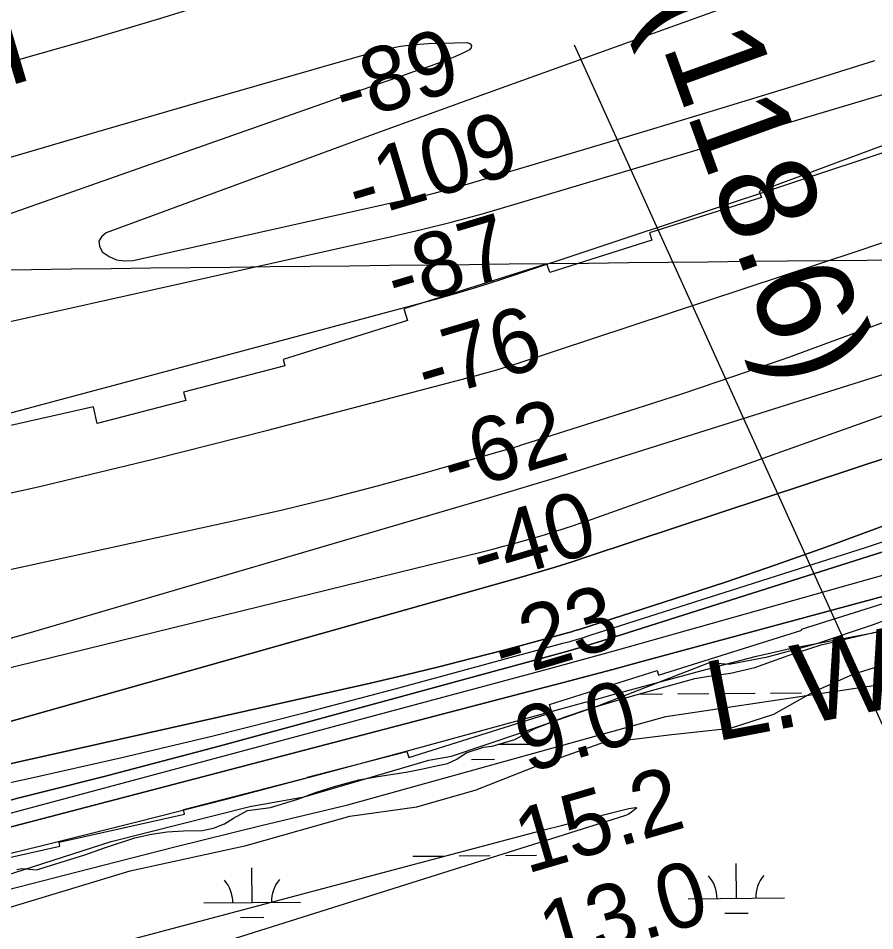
# Model space of a CAD drawing. Extents: x 3567028 to 3605064, y 510945 to 536587.
# Drawn here: x 3599332 to 3600220, y 521965 to 522912 of the extents above; entities that cross this region are included whole.
import ezdxf

# ---------------------------------------------------------------- set-up
doc = ezdxf.new("R2010")
doc.units = 0
for name, color, linetype in [('V-CHAN-NAID', 7, 'Continuous'), ('V-GRID-MAJR', 7, 'Continuous'), ('V-RIVR-EDGE', 7, 'Continuous'), ('V-RIVR-RANG', 7, 'Continuous'), ('V-RRAP-RVMT', 7, 'Continuous'), ('V-SITE-VEGE', 7, 'Continuous'), ('V-TOPO-DPTH', 7, 'Continuous'), ('V-TOPO-MAJR', 7, 'Continuous'), ('V-TOPO-MINR', 7, 'Continuous'), ('V-TOPO-WATR', 7, 'Continuous'), ('V-TOPO-WATR-IDEN', 7, 'Continuous'), ('V-WETL-SWMP', 7, 'Continuous')]:
    doc.layers.add(name, color=color, linetype=linetype)

msp = doc.modelspace()

# ---------------------------------------------------------------- linework, layer by layer
at = {"layer": 'V-GRID-MAJR'}
msp.add_spline([(3571178.42, 522409.74700000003), (3576457.305, 522452.36100000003), (3581736.185, 522495.743), (3587015.058, 522539.892), (3592293.9250000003, 522584.81), (3597572.785, 522630.495), (3602851.6380000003, 522676.94800000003), (3602851.639, 522676.94800000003)], degree=3, dxfattribs=at)
at = {"layer": 'V-RIVR-EDGE'}
for points in [[(3599934.0749690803, 522199.05416611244), (3600048.847986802, 522243.7948628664), (3600069.254514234, 522241.94342349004), (3600108.895127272, 522249.6496498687), (3600159.956720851, 522263.3309017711), (3600218.837357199, 522282.99608575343), (3600313.1771278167, 522318.78240856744), (3600436.9327235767, 522354.49599449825), (3600528.8474515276, 522380.6830876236), (3600614.764887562, 522409.286316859), (3600680.8701814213, 522437.3382091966), (3600706.07929255, 522435.47489441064), (3600732.5217069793, 522446.8157159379), (3600751.773605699, 522463.5772572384)], [(3599318.3030583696, 522022.27978321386), (3599428.851548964, 522058.02602652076), (3599572.419286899, 522094.2909493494), (3599628.8748805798, 522104.3569036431), (3599758.0393207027, 522142.4584215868), (3599781.4623072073, 522146.60278970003), (3599851.1576634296, 522169.84319178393), (3599934.0749690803, 522199.05416611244)]]:
    msp.add_lwpolyline(points, dxfattribs=at)
at = {"layer": 'V-RIVR-RANG'}
msp.add_line((3600412.1530999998, 521772.4644000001), (3599908.7145999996, 522883.7473), dxfattribs=at)
at = {"layer": 'V-RRAP-RVMT'}
for p, q in [((3600227.766000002, 522779.62400000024), (3600100.3610000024, 522731.95600000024)), ((3600100.3610000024, 522731.95600000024), (3600102.5920000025, 522725.98300000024)), ((3600102.5920000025, 522725.98300000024), (3599986.669000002, 522689.38800000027)), ((3599986.669000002, 522689.38800000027), (3599989.140000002, 522681.5940000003)), ((3599989.1400000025, 522681.5940000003), (3599883.1510000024, 522648.15000000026)), ((3599880.2250000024, 522657.12700000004), (3599731.952000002, 522610.314)), ((3599883.1510000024, 522648.15000000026), (3599880.2250000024, 522657.12700000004)), ((3599731.952000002, 522610.31400000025), (3599735.667000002, 522598.504)), ((3599735.667000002, 522598.504), (3599606.7980000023, 522557.831)), ((3599608.8100000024, 522551.387), (3599503.6890000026, 522524.152)), ((3599606.7980000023, 522557.83100000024), (3599608.8100000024, 522551.387)), ((3599503.6890000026, 522524.152), (3599506.0170000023, 522515.26000000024)), ((3599506.0170000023, 522515.26000000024), (3599414.217000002, 522491.592)), ((3599410.2990000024, 522508.70400000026), (3599280.2320000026, 522479.60900000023)), ((3599414.217000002, 522491.592), (3599410.299000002, 522508.70400000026)), ((3600144.1610000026, 522278.1260000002), (3600256.9330000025, 522313.72100000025)), ((3599996.054000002, 522230.406), (3600144.4370000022, 522277.25400000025)), ((3600144.4370000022, 522277.25400000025), (3600144.1610000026, 522278.1260000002)), ((3599882.819000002, 522199.933), (3599994.5570000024, 522235.2680000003)), ((3599994.5570000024, 522235.2680000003), (3599996.054000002, 522230.406)), ((3599885.3820000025, 522191.92400000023), (3599882.8190000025, 522199.933)), ((3599737.104000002, 522145.10900000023), (3599885.3820000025, 522191.92400000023)), ((3599631.8930000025, 522124.732), (3599735.083000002, 522151.439)), ((3599735.083000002, 522151.43900000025), (3599737.104000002, 522145.10900000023)), ((3599503.8400000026, 522091.064), (3599632.0090000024, 522124.2830000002)), ((3599632.0090000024, 522124.2830000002), (3599631.8930000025, 522124.732)), ((3599374.7990000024, 522057.21400000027), (3599504.8710000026, 522086.3710000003)), ((3599504.8710000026, 522086.3710000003), (3599503.8400000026, 522091.064)), ((3599375.6580000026, 522053.294), (3599374.7990000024, 522057.21400000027)), ((3599225.279000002, 522019.62), (3599375.6580000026, 522053.294))]:
    msp.add_line(p, q, dxfattribs=at)
at = {"layer": 'V-SITE-VEGE'}
msp.add_lwpolyline([(3599322.883, 521989.498), (3599448.471, 522027.677), (3599568.594, 522053.979), (3599676.088, 522084.099), (3599745.623, 522094.07300000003), (3599806.9590000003, 522111.647), (3599870.836, 522136.79600000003), (3599936.606, 522160.049), (3600006.77, 522168.757), (3600070.61, 522175.581), (3600115.511, 522190.028), (3600156.63, 522213.32800000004), (3600197.7460000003, 522231.57300000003), (3600242.009, 522245.385)], dxfattribs=at)
at = {"layer": 'V-TOPO-DPTH'}
for points in [[(3598813.9415995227, 522113.43203388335), (3599813.313481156, 522358.5493451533), (3599824.2884449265, 522361.3102008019), (3599835.2404145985, 522364.1574017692), (3599846.157893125, 522367.1341207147), (3599857.0523775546, 522370.1971849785), (3599877.7674006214, 522376.1539724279), (3599878.804320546, 522376.46114845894), (3599879.3207619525, 522376.6213555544), (3599879.8361940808, 522376.7848721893), (3599898.2076181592, 522382.71025003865), (3599907.8928912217, 522385.8834451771), (3599917.558016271, 522389.1159711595), (3599927.1929193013, 522392.4374934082), (3599936.8076743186, 522395.81834650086), (3601104.6958794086, 522812.5461713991)], [(3598813.9415995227, 522113.43203388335), (3599813.313481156, 522358.5493451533), (3599824.2884449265, 522361.3102008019), (3599835.2404145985, 522364.1574017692), (3599846.157893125, 522367.1341207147), (3599857.0523775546, 522370.1971849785), (3599877.7674006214, 522376.1539724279), (3599878.804320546, 522376.46114845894), (3599879.3207619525, 522376.6213555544), (3599879.8361940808, 522376.7848721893), (3599898.2076181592, 522382.71025003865), (3599907.8928912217, 522385.8834451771), (3599917.558016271, 522389.1159711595), (3599927.1929193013, 522392.4374934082), (3599936.8076743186, 522395.81834650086), (3601104.6958794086, 522812.5461713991)], [(3598819.900229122, 522025.8086838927), (3599697.504076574, 522222.33230687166), (3599732.8640532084, 522230.5029442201), (3599768.1450493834, 522238.992292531), (3599803.307574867, 522247.9597072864), (3599838.3911198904, 522257.24583300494), (3599903.102490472, 522274.84484173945), (3599905.765752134, 522275.5886045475), (3599908.4219002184, 522276.3563654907), (3599911.067377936, 522277.1601236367), (3599913.705742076, 522277.98787991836), (3600013.1490279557, 522309.9303624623), (3600065.373152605, 522327.1225155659), (3600117.4233013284, 522344.81462619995), (3600169.2124861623, 522363.25667313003), (3600220.8276950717, 522382.1986775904), (3601141.0733782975, 522727.4767850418)], [(3601141.0733782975, 522727.4767850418), (3600220.8276950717, 522382.1986775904), (3600169.2124861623, 522363.25667313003), (3600117.4233013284, 522344.81462619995), (3600065.373152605, 522327.1225155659), (3600013.1490279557, 522309.9303624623), (3599913.705742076, 522277.98787991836), (3599911.067377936, 522277.1601236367), (3599908.4219002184, 522276.3563654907), (3599905.765752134, 522275.5886045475), (3599903.102490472, 522274.84484173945), (3599838.3911198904, 522257.24583300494), (3599803.307574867, 522247.9597072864), (3599768.1450493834, 522238.992292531), (3599732.8640532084, 522230.5029442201), (3599697.504076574, 522222.33230687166), (3598819.900229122, 522025.8086838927)], [(3598915.101596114, 522066.82756739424), (3599853.590759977, 522332.2962753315), (3599871.2171723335, 522337.40829371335), (3599888.79614984, 522342.67491625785), (3599906.3039750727, 522348.1734450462), (3599923.764365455, 522353.82657799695), (3600784.2900860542, 522638.73586575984)], [(3600784.2900860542, 522638.73586575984), (3599923.764365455, 522353.82657799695), (3599906.3039750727, 522348.1734450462), (3599888.79614984, 522342.67491625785), (3599871.2171723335, 522337.40829371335), (3599853.590759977, 522332.2962753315), (3598915.101596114, 522066.82756739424)], [(3600874.563305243, 522563.3609239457), (3599936.6056853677, 522265.8182492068), (3599925.127842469, 522262.25535684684), (3599913.621931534, 522258.7877301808), (3599902.0739185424, 522255.4630020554), (3599890.497837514, 522252.23353962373), (3599540.7434106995, 522156.9927961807), (3599419.976631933, 522125.119786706), (3599298.9005106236, 522094.51202505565)], [(3600874.563305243, 522563.3609239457), (3599936.6056853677, 522265.8182492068), (3599925.127842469, 522262.25535684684), (3599913.621931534, 522258.7877301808), (3599902.0739185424, 522255.4630020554), (3599890.497837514, 522252.23353962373), (3599540.7434106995, 522156.9927961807), (3599419.976631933, 522125.119786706), (3599298.9005106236, 522094.51202505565)], [(3596529.03119373, 521705.29974332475), (3597485.9311741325, 521740.2477558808), (3597505.294360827, 521741.2940329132), (3597524.614862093, 521742.789599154), (3597543.8713352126, 521744.9590992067), (3597563.0851229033, 521747.5778884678), (3598819.3388316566, 521941.21975450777), (3598819.6850349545, 521941.27499807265), (3598820.9324478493, 521941.49814662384), (3598822.5941428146, 521941.8543087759), (3598822.829469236, 521941.9140929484), (3599869.5966664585, 522215.53669466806), (3599895.959971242, 522222.46518384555), (3599922.310942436, 522229.4400220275), (3599948.643413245, 522236.48438371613), (3599974.9635504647, 522243.5750944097), (3600242.197798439, 522315.9470531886), (3600419.9424862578, 522351.2472657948), (3600604.682021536, 522357.07602442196), (3600798.149551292, 522335.22670900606)], [(3600798.149551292, 522335.22670900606), (3600604.682021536, 522357.07602442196), (3600419.9424862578, 522351.2472657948), (3600242.197798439, 522315.9470531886), (3599974.9635504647, 522243.5750944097), (3599948.643413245, 522236.48438371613), (3599922.310942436, 522229.4400220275), (3599895.959971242, 522222.46518384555), (3599869.5966664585, 522215.53669466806), (3598822.829469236, 521941.9140929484), (3598822.5941428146, 521941.8543087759), (3598820.9324478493, 521941.49814662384), (3598819.6850349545, 521941.27499807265), (3598819.3388316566, 521941.21975450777), (3597563.0851229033, 521747.5778884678), (3597543.8713352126, 521744.9590992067), (3597524.614862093, 521742.789599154), (3597505.294360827, 521741.2940329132), (3597485.9311741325, 521740.2477558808), (3596529.03119373, 521705.29974332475)], [(3598893.26978864, 521897.807589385), (3599405.5039150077, 522029.768716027), (3599494.8414739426, 522052.42461890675), (3599584.2890508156, 522074.63008845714), (3599673.901654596, 522096.1599080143), (3600003.5921372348, 522187.594940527), (3600234.898321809, 522222.222158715), (3600463.657061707, 522243.0274298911), (3600707.383406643, 522218.53961230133), (3600988.7152718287, 522156.2454085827)]]:
    msp.add_lwpolyline(points, dxfattribs=at)
at = {"layer": 'V-TOPO-MAJR'}
for points in [[(3600283.3644715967, 523001.62578637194), (3599798.39338374, 522826.9996543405), (3599774.494657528, 522818.3649549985), (3599750.6085334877, 522809.69565082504), (3599726.741312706, 522800.97443940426), (3599702.886694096, 522792.21862315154), (3599423.548477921, 522689.3431002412), (3599418.7054373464, 522685.22990613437), (3599416.036135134, 522680.6573863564), (3599416.627440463, 522675.3958780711), (3599419.3924841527, 522669.6750441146), (3599426.596176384, 522664.59085464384), (3599434.2556074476, 522661.1218386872), (3599442.5986467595, 522660.0755830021), (3599451.3974249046, 522660.6445008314), (3599743.6192402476, 522725.78634120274), (3599758.1199015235, 522729.17785328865), (3599772.5685628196, 522732.76960967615), (3599786.9392241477, 522736.66173251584), (3599801.257885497, 522740.75409965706), (3599952.0416989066, 522785.5543542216), (3600041.60861535, 522812.5337369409), (3600131.036066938, 522839.9617993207), (3600220.254321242, 522868.06288119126)], [(3599249.246461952, 522247.41427592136), (3599342.617079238, 522274.1934392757), (3599817.5794147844, 522413.6362862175), (3599840.662126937, 522420.4884295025), (3599863.71675853, 522427.4327939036), (3599886.7292692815, 522434.5154899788), (3599909.713699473, 522441.6904071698), (3600571.283722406, 522650.39115145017), (3600663.954298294, 522680.14663836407), (3600756.414711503, 522710.53081325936)]]:
    msp.add_lwpolyline(points, dxfattribs=at)
at = {"layer": 'V-TOPO-MINR'}
for points in [[(3600765.209211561, 523351.3851421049), (3600684.7828432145, 523322.0333663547), (3600604.2256990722, 523293.0489951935), (3600523.472391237, 523264.61573091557), (3600442.588307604, 523236.5498712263), (3599765.910095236, 523004.3373584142), (3599732.7863615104, 522993.07916809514), (3599699.6193948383, 522981.95109975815), (3599666.387578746, 522971.01821439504), (3599633.1125297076, 522960.21545101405), (3599552.5083227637, 522934.3089172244), (3599478.7208515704, 522911.26089943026), (3599404.696340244, 522889.02625676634), (3599330.316268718, 522868.0116767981)], [(3599092.5787762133, 522545.76234993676), (3599719.1532183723, 522685.4345294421), (3599750.2456150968, 522692.7114002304), (3599781.224684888, 522700.4237878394), (3599812.0337642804, 522708.7894506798), (3599842.7295167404, 522717.5906303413), (3600291.012455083, 522851.2693917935), (3600415.802594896, 522889.0407105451), (3600540.379412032, 522927.4932056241), (3600664.6362451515, 522966.9674651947), (3600788.6797555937, 523007.12290109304)], [(3599139.6916259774, 522453.2072230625), (3599767.43259309, 522621.29552830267), (3599784.5999684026, 522626.0573686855), (3599801.7063051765, 522631.02268085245), (3599818.7210841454, 522636.29320069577), (3599835.674824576, 522641.7671923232), (3600639.350801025, 522909.218685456), (3600689.496853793, 522925.95385226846), (3600739.623850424, 522942.7457453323), (3600789.72226285, 522959.62272777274)], [(3598775.220376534, 522220.5679069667), (3599556.7055779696, 522390.82110357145), (3599606.2640198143, 522402.1198592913), (3599655.6628193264, 522414.05262915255), (3599704.8221553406, 522426.9364202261), (3599753.8218490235, 522440.454225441), (3599846.6304031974, 522467.0242176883), (3599849.102809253, 522467.7434712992), (3599851.5709819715, 522468.47675435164), (3599854.0328046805, 522469.23108156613), (3599856.4903940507, 522469.99943822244), (3599964.1391387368, 522504.1605517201), (3600020.281556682, 522522.4168564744), (3600076.242235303, 522541.2020705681), (3600131.9303049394, 522560.7806486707), (3600187.4366352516, 522580.8881361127), (3601073.7114341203, 522909.0894272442)], [(3599308.918071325, 522763.2571553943), (3599413.7019642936, 522793.9176643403), (3599518.5553684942, 522824.3420964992), (3599700.413016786, 522876.7770356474), (3599714.47517108, 522880.2551054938), (3599728.649721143, 522883.00724114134), (3599742.992864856, 522884.6704754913), (3599757.4484043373, 522885.6077756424), (3599798.0250844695, 522886.68343088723), (3599800.692299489, 522885.2860714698), (3599802.112478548, 522883.5773702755), (3599801.6621036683, 522881.4016564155), (3599799.964692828, 522878.91460077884), (3599791.620438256, 522874.9464962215), (3599783.1855496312, 522871.1928943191), (3599774.6147099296, 522867.76104639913), (3599765.9532361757, 522864.543701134), (3599760.37361132, 522862.5904819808), (3599748.8550793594, 522858.555215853), (3599737.337821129, 522854.5163203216), (3599725.822473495, 522850.4719806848), (3599714.308399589, 522846.4240116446), (3599033.0766975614, 522606.74445280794)], [(3599233.4947014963, 522399.504460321), (3599353.170551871, 522425.94097995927), (3599472.3453301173, 522454.55165914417), (3599591.186060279, 522484.61177802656), (3599805.810755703, 522540.9836218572), (3599817.057757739, 522544.04931150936), (3599828.2639227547, 522547.252996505), (3599839.4088322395, 522550.6636745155), (3599850.5129047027, 522554.2123478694), (3600202.8713707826, 522670.42774422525), (3600348.741814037, 522720.12928715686), (3600493.919633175, 522771.7209503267), (3600638.0585161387, 522826.1477938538), (3600781.504774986, 522882.46475761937)], [(3598813.9415995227, 522113.43203388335), (3599813.313481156, 522358.5493451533), (3599824.2884449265, 522361.3102008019), (3599835.2404145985, 522364.1574017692), (3599846.157893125, 522367.1341207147), (3599857.0523775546, 522370.1971849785), (3599877.7674006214, 522376.1539724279), (3599878.804320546, 522376.46114845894), (3599879.3207619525, 522376.6213555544), (3599879.8361940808, 522376.7848721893), (3599898.2076181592, 522382.71025003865), (3599907.8928912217, 522385.8834451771), (3599917.558016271, 522389.1159711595), (3599927.1929193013, 522392.4374934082), (3599936.8076743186, 522395.81834650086), (3601104.6958794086, 522812.5461713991)], [(3598819.900229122, 522025.8086838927), (3599697.504076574, 522222.33230687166), (3599732.8640532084, 522230.5029442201), (3599768.1450493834, 522238.992292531), (3599803.307574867, 522247.9597072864), (3599838.3911198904, 522257.24583300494), (3599903.102490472, 522274.84484173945), (3599905.765752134, 522275.5886045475), (3599908.4219002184, 522276.3563654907), (3599911.067377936, 522277.1601236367), (3599913.705742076, 522277.98787991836), (3600013.1490279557, 522309.9303624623), (3600065.373152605, 522327.1225155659), (3600117.4233013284, 522344.81462619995), (3600169.2124861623, 522363.25667313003), (3600220.8276950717, 522382.1986775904), (3601141.0733782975, 522727.4767850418)], [(3598915.101596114, 522066.82756739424), (3599853.590759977, 522332.2962753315), (3599871.2171723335, 522337.40829371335), (3599888.79614984, 522342.67491625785), (3599906.3039750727, 522348.1734450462), (3599923.764365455, 522353.82657799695), (3600784.2900860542, 522638.73586575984)], [(3598838.4724780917, 522013.92347895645), (3599344.602464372, 522123.76453084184), (3599439.634251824, 522145.16585098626), (3599534.4256105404, 522167.55092420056), (3599628.856326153, 522191.4116270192), (3599723.0466130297, 522216.2560829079), (3599896.7986968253, 522263.5388345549), (3599903.9188449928, 522265.526398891), (3599911.020768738, 522267.57561084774), (3599918.095355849, 522269.71729423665), (3599925.1517185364, 522271.9206252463), (3600210.4811690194, 522363.06093215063), (3600359.707531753, 522412.24153575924), (3600508.2929928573, 522463.2352108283), (3600655.9171015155, 522516.9484930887), (3600802.9003085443, 522572.4748468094)], [(3599298.9005106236, 522094.51202505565), (3599419.976631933, 522125.119786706), (3599540.7434106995, 522156.9927961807), (3599890.497837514, 522252.23353962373), (3599902.0739185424, 522255.4630020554), (3599913.621931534, 522258.7877301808), (3599925.127842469, 522262.25535684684), (3599936.6056853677, 522265.8182492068), (3600874.563305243, 522563.3609239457)], [(3599183.5990343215, 522049.5288545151), (3599881.897768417, 522236.9958200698), (3599899.5706491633, 522241.77522795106), (3599917.2316100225, 522246.5979724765), (3599934.8746910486, 522251.48572196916), (3599952.505852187, 522256.4168081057), (3600437.990176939, 522393.1614881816), (3600532.568267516, 522417.81680634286), (3600765.7943434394, 522463.532268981)], [(3598843.9711917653, 521927.6202790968), (3599358.4612733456, 522054.1467444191), (3599453.9686087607, 522078.026866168), (3599549.348269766, 522102.3987021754), (3599644.536419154, 522127.50810957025), (3599739.5968941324, 522153.1092312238), (3599910.0722583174, 522199.72905794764), (3599919.8002783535, 522202.3854420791), (3599929.5296267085, 522205.03694487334), (3599939.260967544, 522207.6811256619), (3599948.993636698, 522210.3204251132), (3600063.013859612, 522241.19431184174), (3600097.612304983, 522250.07000260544), (3600132.3490857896, 522258.32726571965), (3600365.786346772, 522302.35376033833), (3600542.970584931, 522301.9156346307), (3600701.261917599, 522283.92463969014), (3600902.207032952, 522236.91456869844)], [(3598893.26978864, 521897.807589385), (3599405.5039150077, 522029.768716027), (3599494.8414739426, 522052.42461890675), (3599584.2890508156, 522074.63008845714), (3599673.901654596, 522096.1599080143), (3600003.5921372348, 522187.594940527), (3600234.898321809, 522222.222158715), (3600463.657061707, 522243.0274298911), (3600707.383406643, 522218.53961230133), (3600988.7152718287, 522156.2454085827)], [(3598899.5861470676, 521810.41008204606), (3599861.6374922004, 522065.88315243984), (3599878.504398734, 522070.32693000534), (3599895.3826731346, 522074.7267475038), (3599912.277999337, 522079.0606249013), (3599929.1846934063, 522083.3505422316), (3599960.94756761, 522091.34410316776), (3599965.126748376, 522092.1588147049), (3599972.0460188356, 522093.12343044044), (3599972.5783427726, 522093.1225878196), (3599973.0896730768, 522092.97456483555), (3599973.2187515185, 522092.8470594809), (3599973.2842198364, 522092.7115687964), (3599973.160715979, 522092.4086461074), (3599968.118430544, 522088.40033191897), (3599964.635142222, 522086.1179121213), (3599962.7505029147, 522085.2457849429), (3599960.794366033, 522084.5081991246), (3598952.8408022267, 521766.870195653)]]:
    msp.add_lwpolyline(points, dxfattribs=at)
at = {"layer": 'V-TOPO-WATR'}
msp.add_lwpolyline([(3596529.03119373, 521705.29974332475), (3597485.9311741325, 521740.2477558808), (3597505.294360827, 521741.2940329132), (3597524.614862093, 521742.789599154), (3597543.8713352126, 521744.9590992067), (3597563.0851229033, 521747.5778884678), (3598819.3388316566, 521941.21975450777), (3598819.6850349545, 521941.27499807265), (3598820.9324478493, 521941.49814662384), (3598822.5941428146, 521941.8543087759), (3598822.829469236, 521941.9140929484), (3599869.5966664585, 522215.53669466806), (3599895.959971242, 522222.46518384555), (3599922.310942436, 522229.4400220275), (3599948.643413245, 522236.48438371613), (3599974.9635504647, 522243.5750944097), (3600242.197798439, 522315.9470531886), (3600419.9424862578, 522351.2472657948), (3600604.682021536, 522357.07602442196), (3600798.149551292, 522335.22670900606)], dxfattribs=at)
at = {"layer": 'V-WETL-SWMP'}
for p, q in [((3599974.95575819, 522210.7792770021), (3600000.0337260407, 522210.9908402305)), ((3600016.0331567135, 522211.12581493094), (3600048.0320180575, 522211.39576433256)), ((3600064.03144873, 522211.53073903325), (3600096.030310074, 522211.8006884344)), ((3600112.0297407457, 522211.9356631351), (3600144.0286020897, 522212.20561253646)), ((3599829.666815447, 522158.80978204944), (3599863.8746417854, 522159.09836676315)), ((3599802.0070225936, 522143.1448888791), (3599826.0061686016, 522143.34735093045)), ((3599741.4448079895, 522042.62941431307), (3599773.443669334, 522042.89936371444)), ((3599789.443100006, 522043.03433841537), (3599821.44196135, 522043.3042878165)), ((3599837.441392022, 522043.43926251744), (3599869.4402533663, 522043.7092119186)), ((3599574.778432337, 521994.79172809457), (3599574.47473926, 522030.7904471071)), ((3600076.6685729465, 521999.02578322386), (3600076.36487987, 522035.0245022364)), ((3599524.780211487, 521994.3699321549), (3599624.776653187, 521995.213524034)), ((3600026.6703520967, 521998.6039872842), (3600126.6667937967, 521999.4475791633)), ((3600064.7991746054, 521983.49410127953), (3600088.798320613, 521983.6965633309)), ((3599562.9090339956, 521979.26004615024), (3599586.908180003, 521979.4625082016))]:
    msp.add_line(p, q, dxfattribs=at)
msp.add_lwpolyline([(3599330.957, 522028.919), (3599336.187, 522030.115), (3599351.465, 522028.476), (3599401.36, 522044.06), (3599421.883, 522051.257), (3599453.27, 522061.65), (3599470.569, 522065.637), (3599486.659, 522068.018), (3599503.551, 522069.191), (3599522.8540000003, 522069.554), (3599534.9220000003, 522071.943), (3599546.191, 522076.344), (3599555.452, 522082.358), (3599569.943, 522089.969), (3599593.6750000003, 522093.139), (3599622.244, 522101.929), (3599640.353, 522108.729), (3599661.278, 522115.52400000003), (3599685.418, 522121.91000000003), (3599703.1180000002, 522125.092), (3599736.103, 522130.254), (3599751.793, 522133.44), (3599762.253, 522135.832), (3599777.1380000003, 522139.01900000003), (3599786.798, 522143.423), (3599796.4620000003, 522149.838), (3599814.569, 522155.83400000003), (3599823.419, 522157.023), (3599847.1580000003, 522163.81200000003), (3599867.6890000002, 522175.031), (3599899.079, 522187.434), (3599924.832, 522195.82800000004), (3599961.8510000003, 522207.014), (3599992.43, 522215.8), (3600016.168, 522222.18700000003), (3600033.469, 522226.978), (3600047.951, 522229.362), (3600070.4760000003, 522232.534), (3600095.822, 522238.516), (3600130.43, 522250.913), (3600164.633, 522262.10500000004), (3600223.3710000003, 522275.66000000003)], dxfattribs=at)
for centre, radius, start, end in [((3599869.1133859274, 522159.6173820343), 35.24628790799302, 179.35910234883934, 181.25518354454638), ((3600021.423597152, 521999.0345445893), 35.24628790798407, 359.7115282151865, 41.2551865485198), ((3600131.9055379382, 521999.96659443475), 35.24628790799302, 139.71152521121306, 181.25518354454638), ((3599519.533456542, 521994.80048946), 35.24628790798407, 359.7115282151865, 41.2551865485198), ((3599630.0153973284, 521995.73253930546), 35.24628790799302, 139.71152521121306, 181.25518354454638)]:
    msp.add_arc(centre, radius, start, end, dxfattribs=at)

# ---------------------------------------------------------------- texts
at = {"layer": 'V-CHAN-NAID'}
for s, height, rotation, p in [('IMTT ST ROSE NO.', 100.000002, 290.2656974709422, (3599981.0324277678, 523946.2553432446)), ('IMTT ST. ROSE (118.6)', 100.00000199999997, 289.8335560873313, (3599641.504836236, 523875.6820829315)), ('IMTT ST. ROSE ', 100.00000199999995, 286.47399897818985, (3598971.409448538, 523743.7321208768))]:
    msp.add_text(s, height=height, rotation=rotation, dxfattribs=at).set_placement(p)
at = {"layer": 'V-RIVR-RANG'}
for s, rotation, p in [('-89', 16.625750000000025, (3599670.3813927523, 522802.2007954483)), ('-109', 16.625750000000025, (3599684.0967777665, 522701.9333995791)), ('-87', 16.625750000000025, (3599724.3511209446, 522609.59059967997)), ('-76', 16.625750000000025, (3599755.7591447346, 522514.6072677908)), ('-62', 16.625750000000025, (3599782.1121288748, 522418.1134890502)), ('-40', 16.625750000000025, (3599812.2563927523, 522322.7517954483)), ('-23', 16.625750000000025, (3599835.32260112, 522225.27687625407)), ('9.0', 16.338325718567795, (3599859.87215886, 522128.707657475)), ('15.2', 16.338325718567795, (3599859.137506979, 522024.28425866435)), ('13.0', 16.338325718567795, (3599884.7281054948, 521927.57802051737))]:
    msp.add_text(s, height=67.0000000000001, rotation=rotation, dxfattribs=at).set_placement(p)
at = {"layer": 'V-TOPO-WATR-IDEN'}
msp.add_text('L.W.R.P.', height=83.0000000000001, rotation=10.825356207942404, dxfattribs=at).set_placement((3600054.5957104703, 522161.55363147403))

doc.saveas('drawing.dxf')
